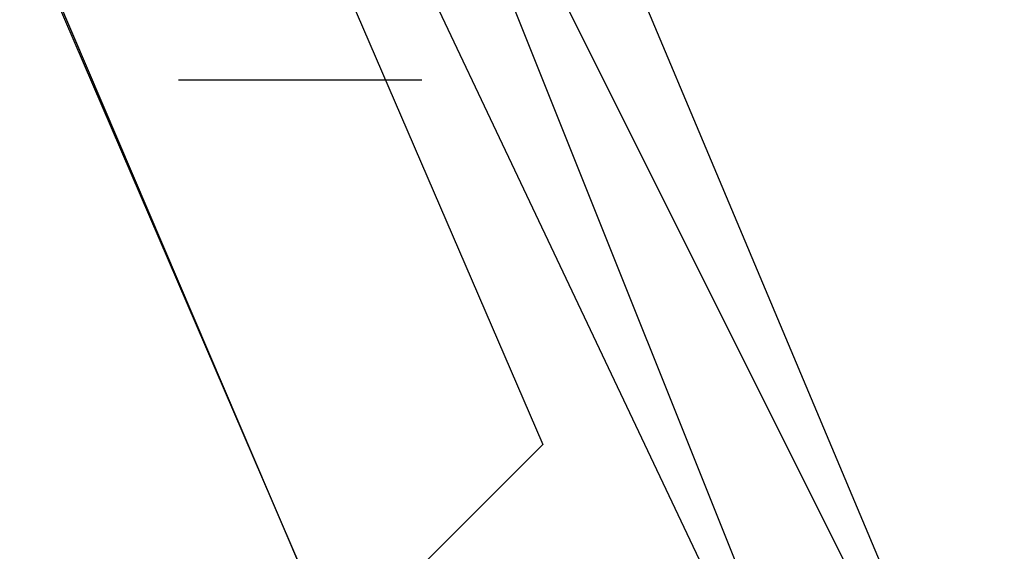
# Model space of a CAD drawing. Header units: feet. Extents: x -79 to 198, y -22 to 181.
# Tile 298 of 656: x 19.3426 to 19.4507, y 35.7394 to 35.7978. Entities that reach past the tile are written whole.
import ezdxf

# ---------------------------------------------------------------- set-up
doc = ezdxf.new("R2010")
doc.units = ezdxf.units.FT
doc.layers.add('A-LINEA', color=7, linetype='CONTINUOUS')

msp = doc.modelspace()

# ---------------------------------------------------------------- linework, layer by layer
at = {"layer": 'A-LINEA'}
for points in [[(19.3467, 35.7244), (17.8, 39.3511), (17.8133, 39.3644), (19.3733, 35.7378), (19.36, 35.7244), (19.3467, 35.7244)], [(19.3467, 35.7244), (17.8, 39.3511), (17.8133, 39.3644), (19.3733, 35.7378), (19.36, 35.7244), (19.3467, 35.7244)], [(19.3733, 35.7378), (17.8267, 39.3644), (17.84, 39.3644), (19.4, 35.7511), (19.3867, 35.7378), (19.3733, 35.7378)], [(19.3733, 35.7378), (17.8267, 39.3644), (17.84, 39.3644), (19.4, 35.7511), (19.3867, 35.7378), (19.3733, 35.7378)], [(20.0133, 35.8178), (19.9067, 36.0978), (19.3733, 35.8578), (19.48, 35.5911), (20.0133, 35.8178)], [(20.0133, 35.8178), (19.9067, 36.0978), (19.3733, 35.8578), (19.48, 35.5911), (20.0133, 35.8178)], [(19.8933, 36.0844), (20.0267, 35.8311), (19.4933, 35.5778), (19.3733, 35.8311), (19.8933, 36.0844)], [(19.8933, 36.0844), (20.0267, 35.8311), (19.4933, 35.5778), (19.3733, 35.8311), (19.8933, 36.0844)], [(20, 35.8311), (19.8933, 36.0844), (19.3867, 35.8578), (19.4933, 35.6044), (20, 35.8311)], [(20, 35.8311), (19.8933, 36.0844), (19.3867, 35.8578), (19.4933, 35.6044), (20, 35.8311)], [(19.8933, 36.0711), (20.0133, 35.8311), (19.5067, 35.5911), (19.3867, 35.8311), (19.8933, 36.0711)], [(19.8933, 36.0711), (20.0133, 35.8311), (19.5067, 35.5911), (19.3867, 35.8311), (19.8933, 36.0711)], [(19.3867, 35.7911), (19.3733, 35.7911), (19.3733, 35.7911), (19.36, 35.7911)], [(19.3867, 35.7911), (19.3733, 35.7911), (19.3733, 35.7911), (19.36, 35.7911)]]:
    msp.add_lwpolyline(points, dxfattribs=at)

doc.saveas('drawing.dxf')
